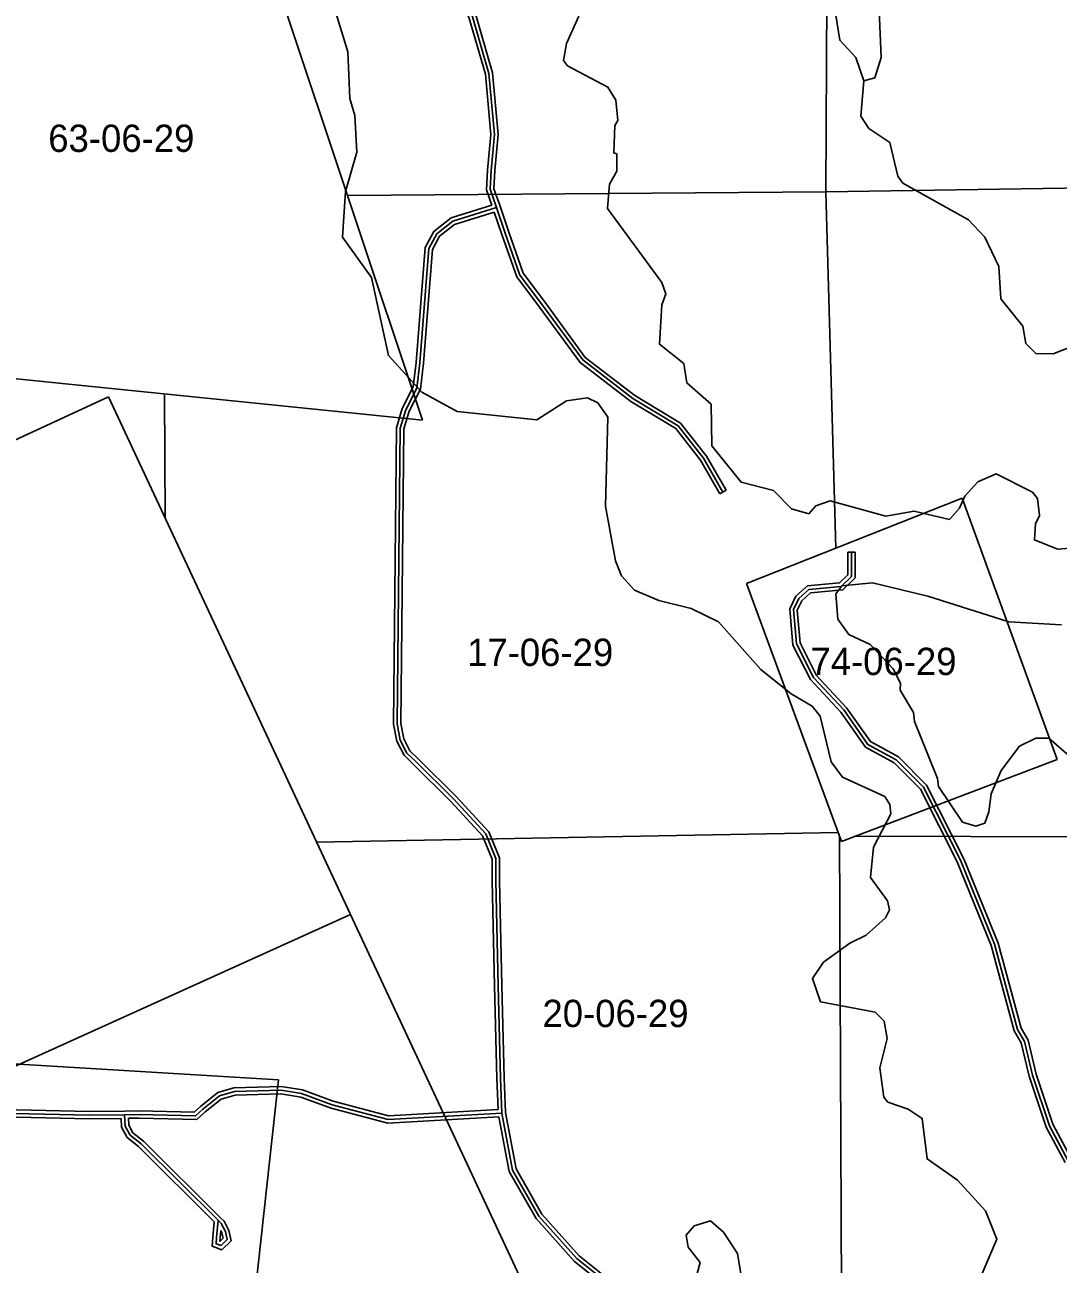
# Model space of a CAD drawing. Extents: x 418523 to 616617, y 1878279 to 2196743.
# Drawn here: x 523943 to 532459, y 2047324 to 2057533 of the extents above; entities that cross this region are included whole.
import ezdxf

# ---------------------------------------------------------------- set-up
doc = ezdxf.new("R2010")
doc.units = 0
for name, color, linetype in [('Level 1', 7, 'Continuous'), ('Level 2', 7, 'Continuous'), ('Level 31', 7, 'Continuous'), ('Level 32', 7, 'Continuous'), ('Level 5', 7, 'Continuous'), ('Level 7', 7, 'Continuous')]:
    doc.layers.add(name, color=color, linetype=linetype)

msp = doc.modelspace()

# ---------------------------------------------------------------- linework, layer by layer
at = {"layer": 'Level 1'}
for p, q in [((527219.641, 2054276.582), (525224.631, 2060258.832)), ((530561.709, 2060238.511), (530543.47, 2056157.758)), ((530543.47, 2056157.758), (535922.247, 2056238.605)), ((526602.9, 2056125.623), (530543.47, 2056157.758)), ((530543.47, 2056157.758), (530625.34, 2053222.321)), ((519935.635, 2055014.978), (527219.641, 2054276.582)), ((525093.755, 2054492.087), (525100.481, 2053466.421)), ((520442.845, 2052527.625), (524631.328, 2054468.776)), ((524631.328, 2054468.776), (530579.71, 2041759.929)), ((529888.885, 2052931.555), (531666.794, 2053633.506)), ((531666.794, 2053633.506), (532449.61, 2051480.995)), ((530673.826, 2050807.045), (529888.885, 2052931.555)), ((532449.61, 2051480.995), (530673.826, 2050807.045)), ((526347.808, 2050801.478), (530647.243, 2050878.996)), ((530656.253, 2050854.609), (530680.795, 2045606.968)), ((530782.848, 2050848.421), (536022.352, 2050834.012)), ((522414.38, 2048302.269), (526627.644, 2050203.602)), ((521752.26, 2049102.146), (526033.034, 2048842.001)), ((526033.034, 2048842.001), (525293.21, 2042132.418))]:
    msp.add_line(p, q, dxfattribs=at)
at = {"layer": 'Level 31'}
msp.add_line((525522.475, 2047543.196), (525535.335, 2047685.709), dxfattribs=at)
for points in [[(525617.145, 2059210.876), (525808.885, 2058563.58), (525861.088, 2058466.293), (526364.032, 2058351.392), (526556.195, 2058173.962), (526681.665, 2058114.237), (526827.67, 2058042.801), (527034.358, 2057853.686), (527165.854, 2057796.85), (527294.657, 2057784.392), (527443.69, 2057762.771), (527563.433, 2057694.341), (527630.245, 2057608.642), (527767.545, 2057132.111), (527814.215, 2056629.717), (527785.944, 2056333.426), (527779.064, 2056177.798), (527830.774, 2056027.783)], [(527875.138, 2048569.473), (527862.535, 2048857.544), (527843.994, 2049618.044), (527823.283, 2050481.469), (527824.566, 2050666.209), (527741.055, 2050869.431), (527476.406, 2051156.211), (527164.971, 2051463.525), (527092.395, 2051534.334), (527037.362, 2051640.721), (527011.876, 2051775.733), (527036.645, 2054209.692), (527081.51, 2054362.275), (527173.641, 2054540.511), (527198.44, 2054748.806), (527272.058, 2055690.817), (527337.069, 2055810.962), (527469.775, 2055915.593), (527830.774, 2056027.783)], [(527830.774, 2056027.783), (527902.528, 2055815.873), (528023.207, 2055471.416), (528209.13, 2055223.465), (528539.983, 2054772.079), (528953.631, 2054455.328), (529327.078, 2054229.64), (529536.068, 2053963.796), (529695.303, 2053683.943)], [(532542.005, 2048176.206), (532387.82, 2048464.756), (532247.69, 2048881.997), (532182.128, 2049157.518), (532124.205, 2049257.725), (531935.016, 2049958.796), (531654.299, 2050651.819), (531347.949, 2051253.286), (531123.911, 2051479.167), (530890.984, 2051605.07), (530691.848, 2051889.055), (530442.633, 2052156.848), (530302.052, 2052432.632), (530278.016, 2052716.015), (530320.126, 2052807.514), (530403.974, 2052882.504), (530670.651, 2052906.313), (530754.525, 2052989.305), (530755.214, 2053189.321)], [(524764.848, 2048555.471), (524884.868, 2048557.22), (525350.317, 2048545.362), (525409.415, 2048600.792), (525547.875, 2048711.578), (525670.863, 2048746.049), (526054.696, 2048758.131), (526224.326, 2048730.251), (526475.741, 2048637.709), (526937.638, 2048517.146), (527875.138, 2048569.473)], [(523726.878, 2048567.96), (524474.772, 2048551.428), (524764.848, 2048555.471)], [(527875.138, 2048569.473), (527962.783, 2048099.303), (528179.947, 2047718.868), (528490.962, 2047370.471), (529289.292, 2046733.806), (530005.783, 2046141.81)], [(524764.848, 2048555.471), (524769.891, 2048461.262), (524810.475, 2048387.655), (524900.785, 2048316.413), (525535.335, 2047685.709)], [(525535.335, 2047685.709), (525561.21, 2047660.16), (525596.119, 2047592.391), (525610.137, 2047527.608), (525560.243, 2047478.328), (525519.129, 2047493.022), (525522.475, 2047543.196)]]:
    msp.add_lwpolyline(points, dxfattribs=at)
at = {"layer": 'Level 32'}
for p, q in [((529721.378, 2053698.78), (529669.227, 2053669.106)), ((530725.213, 2053189.424), (530785.214, 2053189.218)), ((525492.565, 2047545.543), (525504.19, 2047674.366)), ((525552.386, 2047540.848), (525557.834, 2047601.202))]:
    msp.add_line(p, q, dxfattribs=at)
for points in [[(525588.887, 2059200.645), (525780.994, 2058552.107), (525841.105, 2058440.085), (526349.555, 2058323.926), (526539.19, 2058148.831), (526668.625, 2058087.218), (526810.605, 2058017.751), (527017.826, 2057828.148), (527158.275, 2057767.442), (527291.058, 2057754.6), (527433.748, 2057733.899), (527543.41, 2057671.23), (527603.022, 2057594.767), (527737.935, 2057126.522), (527784.081, 2056629.756), (527756.007, 2056335.514), (527748.84, 2056173.42), (527792.332, 2056047.251)], [(525654.362, 2059190.868), (525836.777, 2058575.051), (525881.072, 2058492.501), (526378.509, 2058378.859), (526573.201, 2058199.093), (526694.704, 2058141.256), (526844.735, 2058067.851), (527050.89, 2057879.223), (527173.431, 2057826.257), (527298.257, 2057814.184), (527453.633, 2057791.644), (527583.455, 2057717.452), (527657.47, 2057622.517), (527797.156, 2057137.701), (527844.348, 2056629.68), (527815.881, 2056331.336), (527809.288, 2056182.177), (527859.137, 2056037.56)], [(527843.871, 2048597.776), (527832.55, 2048856.523), (527814.002, 2049617.318), (527793.28, 2050481.214), (527794.524, 2050660.386), (527715.354, 2050853.045), (527454.835, 2051135.35), (527143.96, 2051442.111), (527067.976, 2051516.245), (527008.696, 2051630.838), (526981.847, 2051773.077), (527006.688, 2054214.161), (527053.54, 2054373.496), (527144.494, 2054549.456), (527168.578, 2054751.75), (527242.644, 2055699.498), (527313.63, 2055830.686), (527455.565, 2055942.592), (527792.331, 2056047.251)], [(527859.19, 2056037.405), (527930.894, 2055825.644), (528049.988, 2055485.707), (528233.231, 2055241.332), (528561.637, 2054793.283), (528970.56, 2054480.151), (529347.28, 2054252.485), (529561.036, 2053980.578), (529721.378, 2053698.78)], [(527905.019, 2048572.894), (527892.519, 2048858.566), (527873.985, 2049618.769), (527853.285, 2050481.725), (527854.608, 2050672.033), (527766.756, 2050885.818), (527497.977, 2051177.073), (527185.983, 2051484.938), (527116.815, 2051552.423), (527066.027, 2051650.603), (527041.905, 2051778.388), (527066.601, 2054205.223), (527109.481, 2054351.053), (527202.789, 2054531.566), (527228.303, 2054745.862), (527301.472, 2055682.136), (527360.507, 2055791.238), (527483.986, 2055888.593), (527811.741, 2055990.451)], [(527811.741, 2055990.451), (527874.163, 2055806.103), (527996.426, 2055457.124), (528185.03, 2055205.598), (528518.329, 2054750.875), (528936.702, 2054430.506), (529306.876, 2054206.795), (529511.099, 2053947.015), (529669.227, 2053669.106)], [(532515.545, 2048162.067), (532360.178, 2048452.828), (532218.819, 2048873.732), (532153.958, 2049146.304), (532096.264, 2049246.114), (531906.526, 2049949.222), (531626.978, 2050639.357), (531323.345, 2051235.491), (531105.739, 2051454.887), (530870.486, 2051582.046), (530668.475, 2051870.134), (530417.811, 2052139.483), (530272.655, 2052424.243), (530247.454, 2052721.367), (530295.48, 2052825.72), (530391.392, 2052911.501), (530657.226, 2052935.235), (530724.568, 2053001.867), (530725.213, 2053189.424)], [(532560.005, 2048206.178), (532415.46, 2048476.685), (532276.561, 2048890.262), (532210.297, 2049168.732), (532152.145, 2049269.336), (531963.506, 2049968.371), (531681.619, 2050664.281), (531372.552, 2051271.082), (531142.084, 2051503.447), (530911.48, 2051628.094), (530715.221, 2051907.976), (530467.455, 2052174.213), (530331.449, 2052441.022), (530308.579, 2052710.662), (530344.774, 2052789.308), (530416.555, 2052853.508), (530684.076, 2052877.392), (530784.483, 2052976.742), (530785.214, 2053189.218)], [(524764.41, 2048585.469), (524885.031, 2048587.226), (525338.773, 2048575.667), (525389.75, 2048623.481), (525533.9, 2048738.817), (525666.275, 2048775.921), (526056.676, 2048788.21), (526232.009, 2048759.391), (526484.732, 2048666.368), (526940.662, 2048547.363), (527843.872, 2048597.776)], [(524796.474, 2048525.926), (524884.705, 2048527.214), (525361.861, 2048515.058), (525429.079, 2048578.103), (525561.851, 2048684.338), (525675.45, 2048716.177), (526052.717, 2048728.053), (526216.643, 2048701.11), (526466.75, 2048609.05), (526934.613, 2048486.931), (527850.479, 2048538.048)], [(523756.989, 2048597.302), (524474.894, 2048581.434), (524764.43, 2048585.47)], [(527905.019, 2048572.894), (527991.348, 2048109.779), (528204.435, 2047736.488), (528511.652, 2047392.344), (529308.2, 2046757.1), (530007.129, 2046179.614)], [(523756.319, 2048537.3), (524474.65, 2048521.422), (524736.432, 2048525.071)], [(524736.432, 2048525.071), (524740.3, 2048452.796), (524787.132, 2048367.857), (524880.855, 2048293.923), (525504.19, 2047674.366)], [(524796.474, 2048525.926), (524799.481, 2048469.729), (524833.82, 2048407.451), (524920.715, 2048338.903), (525556.485, 2047706.987)], [(527850.479, 2048538.049), (527934.219, 2048088.827), (528155.46, 2047701.248), (528470.272, 2047348.599), (529270.384, 2046710.513), (529984.304, 2046120.641)], [(525556.414, 2047707.056), (525585.692, 2047678.148), (525624.603, 2047602.608), (525642.945, 2047517.846), (525567.906, 2047443.73), (525487.685, 2047472.401), (525492.565, 2047545.541)], [(525557.834, 2047601.202), (525567.634, 2047582.176), (525577.329, 2047537.371), (525552.58, 2047512.926), (525550.571, 2047513.644), (525552.386, 2047540.849)]]:
    msp.add_lwpolyline(points, dxfattribs=at)
at = {"layer": 'Level 5'}
for points in [[(530856.986, 2057071.182), (530790.921, 2057263.116), (530657.996, 2057405.258), (530608.95, 2057713.865), (530542.556, 2057805.796), (530417.842, 2057906.227), (530384.919, 2058031.4), (530377.424, 2058298.166), (529780.9, 2059442.207), (529639.834, 2059642.741), (529515.179, 2059759.841), (529406.975, 2059818.552), (529198.401, 2059760.858), (529156.591, 2059719.337), (529064.073, 2059469.54), (528788.48, 2059320.373), (528563.135, 2059237.729), (528521.295, 2059187.837), (528462.258, 2058979.622)], [(532761.977, 2053238.582), (532453.47, 2053214.588), (532261.955, 2053290.238), (532270.723, 2053423.581), (532304.292, 2053490.173), (532288.08, 2053631.926), (532246.558, 2053682.077), (531946.938, 2053833.108), (531796.655, 2053766.915), (531687.925, 2053650.561), (531645.916, 2053550.658), (531562.255, 2053459.215), (531270.688, 2053526.853), (531037.133, 2053485.93), (530579.06, 2053612.447), (530462.188, 2053571.156), (530403.638, 2053504.663), (530262.054, 2053546.802), (530112.488, 2053697.345), (529845.92, 2053764.883), (529605.14, 2054065.778), (529597.914, 2054407.606), (529398.396, 2054583.318), (529373.913, 2054741.781), (529174.365, 2054900.823), (529192.08, 2055225.881), (529225.72, 2055317.473), (529192.667, 2055409.275), (528744.466, 2056019.305), (528761.783, 2056219.31), (528820.502, 2056327.483), (528820.96, 2056469.206), (528795.979, 2056477.636), (528805.035, 2056702.691), (528830.175, 2056744.273), (528814.062, 2056911.066), (528747.699, 2057019.628), (528414.828, 2057195.779), (528381.616, 2057237.59), (528407.075, 2057379.203), (528507.833, 2057603.96)], [(530856.986, 2057071.182), (530831.031, 2056779.476), (530897.395, 2056679.244), (531072.1, 2056561.943), (531137.876, 2056286.647), (531179.399, 2056228.166), (531720.276, 2055926.285), (531853.202, 2055784.143), (531969.129, 2055541.998), (531984.924, 2055275.202), (532167.602, 2055049.529), (532192.155, 2054907.716), (532275.259, 2054824.095), (532416.972, 2054823.636), (532633.985, 2054906.281)]]:
    msp.add_lwpolyline(points, dxfattribs=at)
at = {"layer": 'Level 7'}
for points in [[(530856.986, 2057071.182), (530948.748, 2057095.894), (530999.326, 2057262.458), (530983.93, 2057654.307), (530860.09, 2058029.866), (530811.183, 2058371.823), (530786.172, 2058380.222), (530679.073, 2058772.391), (530504.924, 2059056.386), (530156.168, 2059482.682), (529940.497, 2059816.817), (529784.596, 2060235.046)], [(526490.695, 2057685.53), (526606.194, 2057310.002), (526621.631, 2056926.503), (526662.855, 2056784.651), (526678.55, 2056484.474), (526585.804, 2056159.655), (526559.59, 2055784.616), (526800.26, 2055450.371), (526939.895, 2054808.016), (527214.017, 2054507.022), (527505.296, 2054347.681), (528163.643, 2054278.867), (528405.915, 2054436.474), (528581.04, 2054460.896), (528664.282, 2054418.946), (528747.246, 2054301.984), (528728.228, 2053568.446), (528810.118, 2053117.986), (528859.751, 2052992.774), (528967.725, 2052875.742), (529167.542, 2052791.723), (529434.07, 2052724.184), (529658.826, 2052615.054), (530007.681, 2052222.138), (530257.12, 2052021.246), (530431.856, 2051920.656), (530498.29, 2051837.065), (530588.778, 2051461.626), (530680.052, 2051336.295), (531029.693, 2051176.755), (531071.145, 2051109.934), (531079.257, 2051034.872), (530936.618, 2050760.234), (530910.832, 2050510.238), (531051.929, 2050318.045), (531068.34, 2050242.953), (531034.8, 2050176.391), (530875.95, 2050035.166), (530742.338, 2049968.903), (530525.075, 2049811.227), (530432.945, 2049678.143), (530499.02, 2049486.179), (530948.922, 2049401.372), (531023.685, 2049326.121), (531048.239, 2049184.298), (530989.131, 2048942.741), (531021.696, 2048700.886), (531054.878, 2048659.076), (531221.443, 2048600.196), (531337.886, 2048524.776), (531378.493, 2048191.198), (531628.032, 2048015.316), (531860.632, 2047764.473), (531951.578, 2047530.759), (531783.541, 2047131.167)], [(532484.792, 2052589.264), (532051.362, 2052615.68), (531385.143, 2052826.248), (530927, 2052936.086), (530676.815, 2052911.892), (530626.595, 2052845.37), (530642.589, 2052636.896), (530733.893, 2052511.553), (530908.659, 2052427.633), (531099.776, 2052226.941), (531157.74, 2052110.038), (531157.541, 2052051.677), (531265.326, 2051867.924), (531273.438, 2051792.862), (531463.64, 2051325.403), (531471.782, 2051258.711), (531670.902, 2050966.287), (531779.185, 2050932.577), (531779.185, 2050932.577), (531854.276, 2050957.359), (531887.915, 2051048.931), (531905.073, 2051198.955), (531989.062, 2051390.391), (532139.762, 2051590.006), (532273.344, 2051656.24), (532381.716, 2051655.911), (532739.2, 2051346.287)], [(529483.075, 2047246.995), (529508.375, 2047338.597), (529408.76, 2047463.969), (529392.418, 2047564.071), (529459.339, 2047638.874), (529592.85, 2047680.126), (529700.925, 2047588.076), (529817.08, 2047412.612), (529874.288, 2047062.325)]]:
    msp.add_lwpolyline(points, dxfattribs=at)

# ---------------------------------------------------------------- texts
at = {"layer": 'Level 2'}
for s, p in [('63-06-29', (524136.068, 2056485.468)), ('17-06-29', (527587.39, 2052251.443)), ('74-06-29', (530416.517, 2052176.605)), ('20-06-29', (528208.438, 2049277.09))]:
    msp.add_text(s, height=225, dxfattribs=at).set_placement(p)

doc.saveas('drawing.dxf')
